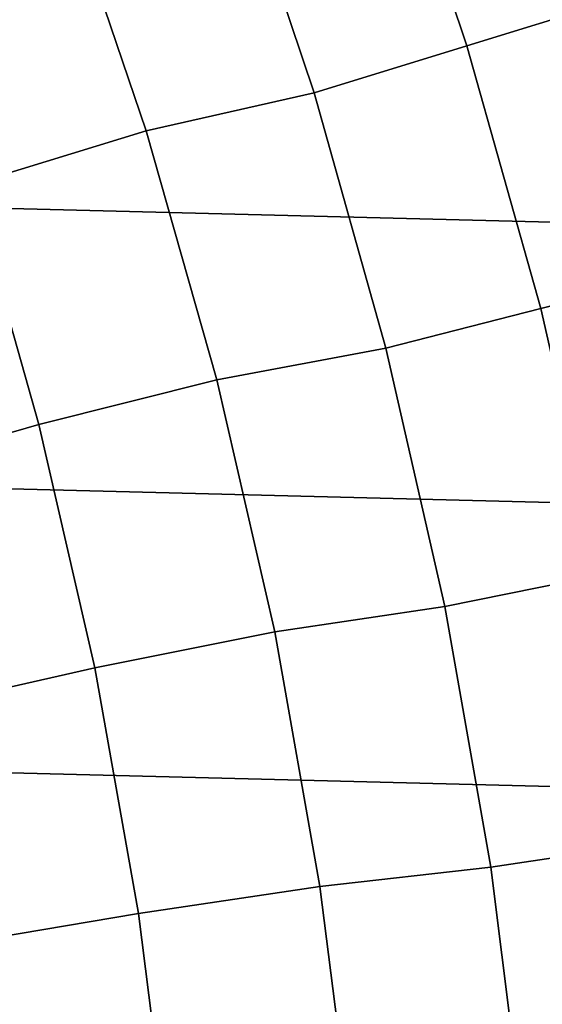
# Model space of a CAD drawing. Header units: metres. Extents: x -248 to 28, y -28 to 28.
# Tile 470 of 507: x 22.19 to 24.62, y 3.04 to 7.61. Entities that reach past the tile are written whole.
import ezdxf

# ---------------------------------------------------------------- set-up
doc = ezdxf.new("R2010")
doc.units = ezdxf.units.M
doc.layers.add('solid_10_061_053_XXX', color=7, linetype='CONTINUOUS')

msp = doc.modelspace()

# ---------------------------------------------------------------- linework, layer by layer
at = {"layer": 'solid_10_061_053_XXX'}
for points in [[(-24.850672, 9.202921, -9.8), (25.284903, 7.932432, -9.8), (25.654243, 6.641504, -9.8), (-25.284929, 7.93235, -9.8)], [(23.862783, 8.685343, 137.162735), (24.266048, 7.485085, 137.162735), (24.920033, 7.686812, 135.939667), (24.505899, 8.919417, 135.939667)], [(24.266048, 7.485085, 137.162735), (23.862783, 8.685343, 137.162735), (23.165806, 8.431664, 138.351929), (23.557293, 7.266462, 138.351929)], [(23.557293, 7.266462, 138.351929), (23.165806, 8.431664, 138.351929), (22.39188, 8.226386, 139.504547), (22.777147, 7.090224, 139.504547)], [(22.777147, 7.090224, 139.504547), (22.39188, 8.226386, 139.504547), (21.591024, 7.937943, 140.617996), (21.963034, 6.84167, 140.617996)], [(-25.284929, 7.93235, -9.8), (25.654243, 6.641504, -9.8), (25.957792, 5.333158, -9.8), (-25.654264, 6.641425, -9.8)], [(24.266048, 7.485085, 137.162735), (24.608984, 6.266217, 137.162735), (25.272211, 6.435095, 135.939667), (24.920033, 7.686812, 135.939667)], [(24.608984, 6.266217, 137.162735), (24.266048, 7.485085, 137.162735), (23.557293, 7.266462, 138.351929), (23.890213, 6.083196, 138.351929)], [(23.890213, 6.083196, 138.351929), (23.557293, 7.266462, 138.351929), (22.777147, 7.090224, 139.504547), (23.104807, 5.936129, 139.504547)], [(23.104807, 5.936129, 139.504547), (22.777147, 7.090224, 139.504547), (21.963034, 6.84167, 140.617996), (22.279419, 5.728068, 140.617996)], [(21.963034, 6.84167, 140.617996), (21.10976, 6.54417, 141.689758), (21.411009, 5.47876, 141.689758), (22.279419, 5.728068, 140.617996)], [(-25.654264, 6.641425, -9.8), (25.957792, 5.333158, -9.8), (26.194746, 4.010602, -9.8), (-25.957809, 5.333074, -9.8)], [(24.608984, 6.266217, 137.162735), (24.890739, 5.031772, 137.162735), (25.561558, 5.16738, 135.939667), (25.272211, 6.435095, 135.939667)], [(24.890739, 5.031772, 137.162735), (24.608984, 6.266217, 137.162735), (23.890213, 6.083196, 138.351929), (24.163736, 4.884805, 138.351929)], [(24.163736, 4.884805, 138.351929), (23.890213, 6.083196, 138.351929), (23.104807, 5.936129, 139.504547), (23.374029, 4.767021, 139.504547)], [(23.374029, 4.767021, 139.504547), (23.104807, 5.936129, 139.504547), (22.279419, 5.728068, 140.617996), (22.539381, 4.599961, 140.617996)], [(22.279419, 5.728068, 140.617996), (21.411009, 5.47876, 141.689758), (21.658524, 4.3996, 141.689758), (22.539381, 4.599961, 140.617996)], [(-25.957809, 5.333074, -9.8), (26.194746, 4.010602, -9.8), (26.364351, 2.677873, -9.8), (-26.194759, 4.010514, -9.8)], [(25.110611, 3.784816, 137.162735), (24.890739, 5.031772, 137.162735), (24.163736, 4.884805, 138.351929), (24.377188, 3.67427, 138.351929)], [(24.377188, 3.67427, 138.351929), (24.163736, 4.884805, 138.351929), (23.374029, 4.767021, 139.504547), (23.584133, 3.585855, 139.504547)], [(23.584133, 3.585855, 139.504547), (23.374029, 4.767021, 139.504547), (22.539381, 4.599961, 140.617996), (22.742258, 3.460203, 140.617996)], [(22.539381, 4.599961, 140.617996), (21.658524, 4.3996, 141.689758), (21.851683, 3.309397, 141.689758), (22.742258, 3.460203, 140.617996)], [(-26.194759, 4.010514, -9.8), (26.364351, 2.677873, -9.8), (26.466129, 1.339522, -9.8), (-26.364359, 2.677795, -9.8)], [(25.268053, 2.52845, 137.162735), (25.110611, 3.784816, 137.162735), (24.377188, 3.67427, 138.351929), (24.530031, 2.4546, 138.351929)], [(24.530031, 2.4546, 138.351929), (24.377188, 3.67427, 138.351929), (23.584133, 3.585855, 139.504547), (23.734589, 2.395621, 139.504547)], [(23.734589, 2.395621, 139.504547), (23.584133, 3.585855, 139.504547), (22.742258, 3.460203, 140.617996), (22.887539, 2.311682, 140.617996)], [(22.742258, 3.460203, 140.617996), (21.851683, 3.309397, 141.689758), (21.99, 2.21089, 141.689758), (22.887539, 2.311682, 140.617996)]]:
    msp.add_3dface(points, dxfattribs=at)

doc.saveas('drawing.dxf')
